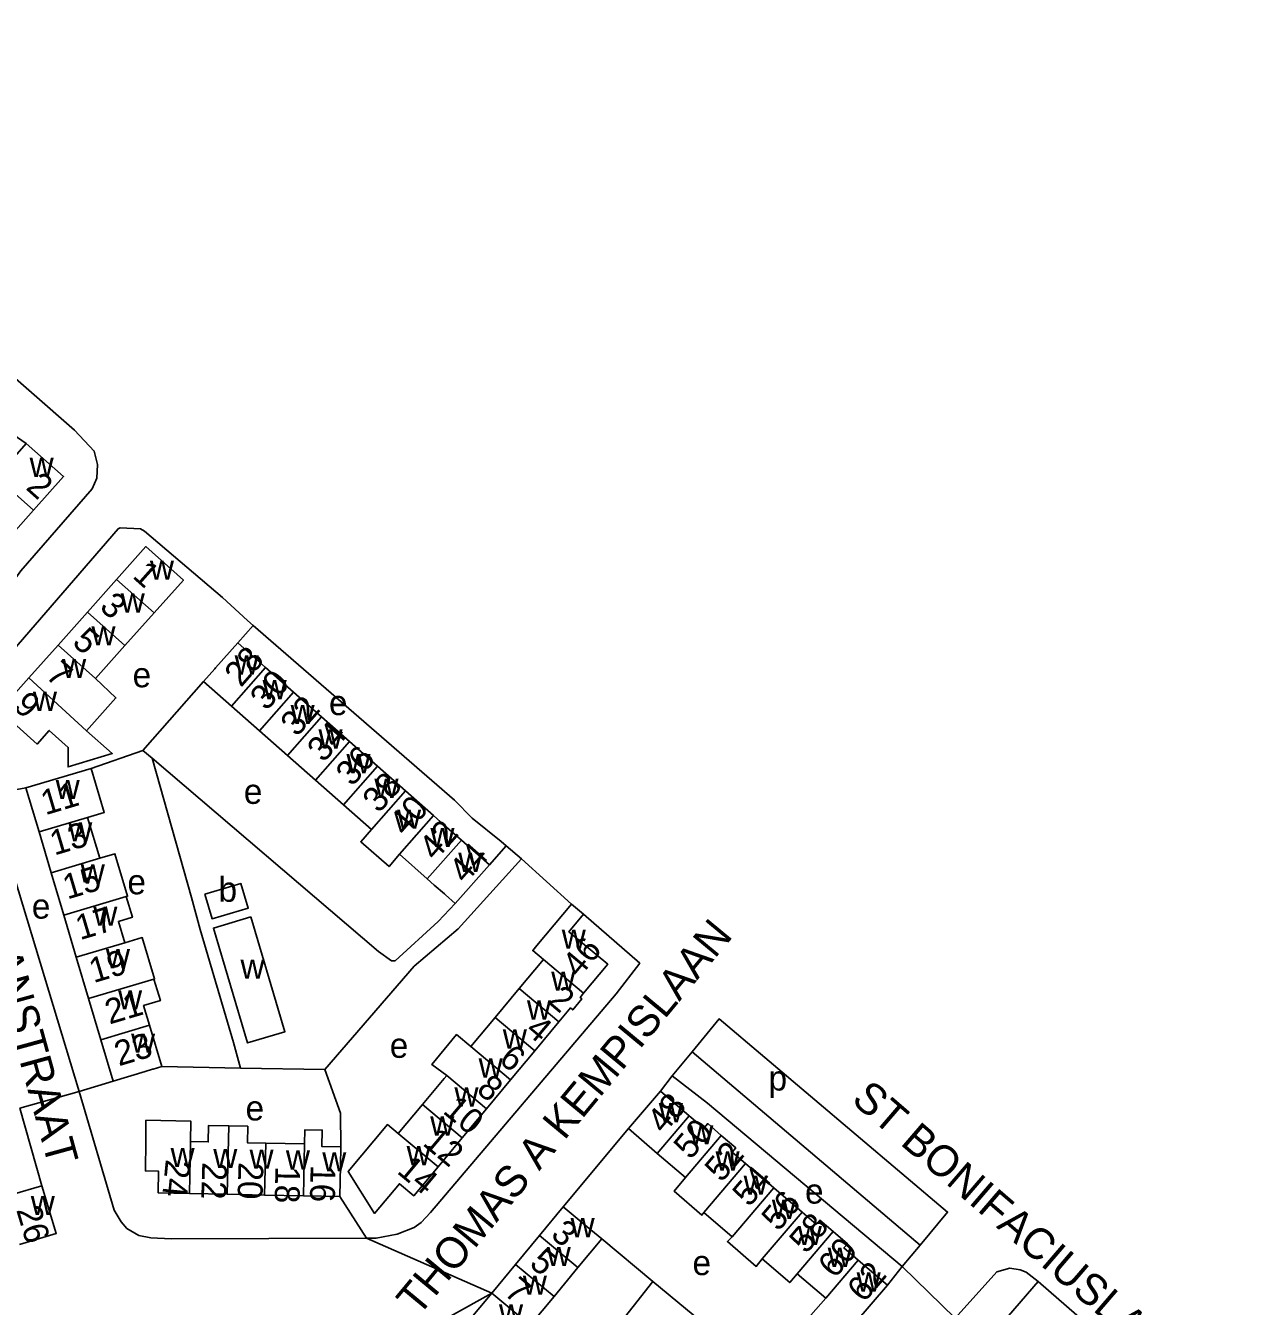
# Model space of a CAD drawing. Extents: x 161258 to 163262, y 380749 to 382054.
# Drawn here: x 162932.8 to 163129.7, y 381774.9 to 381980.6 of the extents above; entities that cross this region are included whole.
import ezdxf

# ---------------------------------------------------------------- set-up
doc = ezdxf.new("R2010")
doc.units = 0
for name, color, linetype in [('BLT_Basislijn', 7, 'Continuous'), ('BLT_Bebouwing', 7, 'Continuous'), ('BLT_Centroide', 7, 'Continuous'), ('BLT_Huisnummer', 7, 'Continuous'), ('BLT_Huisnummer_ tussenligend', 7, 'Continuous'), ('BLT_Onderverdeling_panden', 7, 'Continuous'), ('BLT_Straatnaam', 7, 'Continuous'), ('BLT_Vlakafsluiter', 7, 'Continuous')]:
    doc.layers.add(name, color=color, linetype=linetype)

msp = doc.modelspace()

# ---------------------------------------------------------------- linework, layer by layer
at = {"layer": 'BLT_Basislijn'}
for p, q in [((162922.25, 381920.79), (162932.87, 381913.49)), ((162969.32, 381884.26), (162966.83, 381881.45)), ((162951.58, 381864.16), (162961.35, 381875.24)), ((162943.29, 381861.31), (162951.58, 381864.16)), ((162951.58, 381864.16), (162953.09, 381862.93)), ((162926.9, 381857.12), (162932.79, 381858.21)), ((162941.38, 381809.41), (162926.9, 381857.12)), ((163007.27, 381845.81), (163009.99, 381848.86)), ((163012.43, 381846.78), (163009.99, 381848.86)), ((163036.66, 381811.95), (163039.84, 381815.82)), ((163039.84, 381815.82), (163076.48, 381784.75)), ((162967.28, 381813.19), (162954.62, 381813.42)), ((162980.82, 381812.94), (162967.28, 381813.19)), ((163034.77, 381809.5), (163036.66, 381811.95)), ((162941.38, 381809.41), (162946.8, 381811.1)), ((162931.84, 381806.74), (162935.39, 381794.3)), ((163019.15, 381790.89), (163029.6, 381803.48)), ((162983.25, 381792.55), (162987.52, 381785.89)), ((163025.34, 381785.75), (163033.56, 381778.94)), ((163076.48, 381784.75), (163073.62, 381781.31)), ((163073.62, 381781.31), (163071.24, 381778.32)), ((163033.56, 381778.94), (163047.19, 381767.63))]:
    msp.add_line(p, q, dxfattribs=at)
for points in [[(162862.36, 381975.79), (162866.48, 381980.5), (162866.89, 381980.58), (162868.74, 381979.29), (162882.2, 381967.11), (162899.17, 381952.42), (162912.51, 381940.2), (162940.62, 381915.6), (162943.78, 381912.25), (162944.33, 381910.1), (162944.21, 381907.91), (162943.46, 381906.19), (162931.99, 381893.02), (162930.91, 381891.53), (162923.61, 381883.02), (162918.82, 381877.66), (162917.08, 381873.75)], [(162926.9, 381857.12), (162926.81, 381857.43), (162924.67, 381864.04), (162924.41, 381865.71), (162924.65, 381870.43), (162925.64, 381873.48), (162927.08, 381876.09), (162947.61, 381899.79), (162947.96, 381899.95), (162951.22, 381899.78), (162951.86, 381899.42), (162964.37, 381888.76), (162968.43, 381885.04), (162969.32, 381884.26)], [(162969.32, 381884.26), (163001.65, 381856.18), (163004.51, 381853.34), (163009.15, 381849.58), (163009.99, 381848.86)], [(162953.09, 381862.93), (162989.47, 381831.92), (162991.52, 381830.4), (162992.12, 381830.4), (162999.04, 381836.74), (163001.8, 381839.6)], [(162967.28, 381813.19), (162966.14, 381817.29), (162960.81, 381835.46), (162959.4, 381840.58), (162953.09, 381862.93)], [(162980.82, 381812.94), (162995.17, 381829.53), (163002.27, 381835.52), (163012.43, 381846.78)], [(163020.47, 381839.5), (163012.43, 381846.78)], [(162987.52, 381785.89), (162989.1, 381785.89), (162992.43, 381786.49), (162995.2, 381787.61), (162996.31, 381788.41), (162997.8, 381789.97), (163027.62, 381825.13), (163031.44, 381830.01), (163022.4, 381837.88)], [(163039.84, 381815.82), (163044.17, 381821.09), (163080.89, 381790.06), (163076.48, 381784.75)], [(162983.42, 381800.53), (162983.37, 381805.95), (162980.82, 381812.94)], [(163036.66, 381811.95), (163042.34, 381807.53), (163073.62, 381781.31)], [(162941.38, 381809.41), (162946.97, 381790.38), (162948.11, 381788.48), (162949.04, 381787.45), (162950.95, 381786.29), (162952.86, 381785.95), (162956.12, 381785.78), (162987.52, 381785.89)], [(163095.43, 381778.91), (163093.54, 381780.44), (163092.58, 381780.79), (163090.89, 381781.07), (163088.82, 381780.47), (163082.1, 381773.01)], [(163010.32, 381750), (163016.54, 381757.33), (163033.56, 381778.94)], [(163095.43, 381778.91), (163090.68, 381773.39), (163090.73, 381772.59), (163096.09, 381768.42), (163101.32, 381763.61), (163117.91, 381750)], [(163095.43, 381778.91), (163109.51, 381766.65), (163120.22, 381758.01), (163124.63, 381754.13), (163129.71, 381750)], [(163007.64, 381777.05), (163001.03, 381773.34), (162992.87, 381771.51)]]:
    msp.add_lwpolyline(points, dxfattribs=at)
at = {"layer": 'BLT_Bebouwing'}
for p, q in [((162929.51, 381897.68), (162934.03, 381902.77)), ((162947.38, 381891.66), (162942.68, 381886.39)), ((162942.68, 381886.39), (162937.97, 381881.12)), ((162948.7, 381881.02), (162953.4, 381886.29)), ((162966.83, 381881.45), (162971.32, 381877.49)), ((162937.97, 381881.12), (162933.27, 381875.86)), ((162943.99, 381875.75), (162948.7, 381881.02)), ((162971.32, 381877.49), (162975.82, 381873.53)), ((162965.85, 381871.28), (162961.35, 381875.24)), ((162975.82, 381873.53), (162980.31, 381869.57)), ((162970.34, 381867.32), (162965.85, 381871.28)), ((162980.31, 381869.57), (162984.8, 381865.61)), ((162974.83, 381863.36), (162970.34, 381867.32)), ((162984.8, 381865.61), (162989.3, 381861.65)), ((162979.33, 381859.4), (162974.83, 381863.36)), ((162989.3, 381861.65), (162993.79, 381857.69)), ((162983.82, 381855.44), (162979.33, 381859.4)), ((162932.79, 381858.21), (162934.91, 381851.1)), ((162993.79, 381857.69), (162998.28, 381853.73)), ((162988.31, 381851.48), (162983.82, 381855.44)), ((162942.72, 381853.42), (162944.67, 381846.87)), ((162934.91, 381851.1), (162936.86, 381844.55)), ((163007.27, 381845.81), (163002.77, 381849.77)), ((162997.3, 381843.56), (162992.81, 381847.52)), ((162936.86, 381844.55), (162938.88, 381837.73)), ((163001.8, 381839.6), (163007.27, 381845.81)), ((163020.47, 381839.5), (163022.4, 381837.88)), ((162938.88, 381837.73), (162940.89, 381830.97)), ((162940.89, 381830.97), (162942.86, 381824.35)), ((163012.07, 381825.96), (163015.96, 381830.61)), ((163008.18, 381821.31), (163012.07, 381825.96)), ((162942.86, 381824.35), (162944.83, 381817.73)), ((162952.65, 381820.05), (162954.62, 381813.42)), ((163004.3, 381816.65), (163008.18, 381821.31)), ((163014.56, 381815.96), (163018.45, 381820.61)), ((162944.83, 381817.73), (162946.8, 381811.1)), ((163010.68, 381811.3), (163014.56, 381815.96)), ((163006.79, 381806.65), (163010.68, 381811.3)), ((163029.6, 381803.48), (163034.77, 381809.5)), ((163034.77, 381809.5), (163039.39, 381805.53)), ((162996.52, 381807.35), (162992.63, 381802.69)), ((163002.9, 381802), (163006.79, 381806.65)), ((163034.25, 381799.48), (163029.6, 381803.48)), ((162971.33, 381801.13), (162977.59, 381801)), ((163038.78, 381795.6), (163034.25, 381799.48)), ((163048.43, 381797.85), (163052.97, 381793.96)), ((162959.08, 381793.05), (162965.16, 381792.93)), ((162965.16, 381792.93), (162971.15, 381792.8)), ((162971.15, 381792.8), (162977.42, 381792.68)), ((163052.97, 381793.96), (163057.51, 381790.06)), ((162977.42, 381792.68), (162983.25, 381792.55)), ((163015.32, 381786.28), (163019.15, 381790.89)), ((163046.28, 381786.11), (163041.75, 381789.99)), ((163011.48, 381781.66), (163015.32, 381786.28)), ((163021.5, 381781.14), (163025.34, 381785.75)), ((163007.64, 381777.05), (163011.48, 381781.66)), ((163017.66, 381776.52), (163021.5, 381781.14)), ((163066.53, 381782.36), (163071.24, 381778.32)), ((163061.33, 381776.24), (163056.75, 381780.17)), ((163003.81, 381772.43), (163007.64, 381777.05)), ((163013.83, 381771.91), (163017.66, 381776.52))]:
    msp.add_line(p, q, dxfattribs=at)
for points in [[(162932.87, 381913.49), (162930.27, 381910.56), (162928.07, 381912.51), (162926.68, 381912.42), (162925.12, 381910.67), (162928.06, 381908.08)], [(162934.03, 381902.77), (162938.85, 381908.19), (162932.87, 381913.49)], [(162953.4, 381886.29), (162958.1, 381891.55), (162952.08, 381896.93), (162947.38, 381891.66)], [(162961.35, 381875.24), (162963.16, 381877.29), (162963.28, 381877.43), (162966.83, 381881.45)], [(162933.27, 381875.86), (162928.57, 381870.59), (162934.59, 381865.21), (162936.55, 381867.41), (162939.6, 381864.68), (162939.58, 381861.55), (162946.68, 381863.68), (162942.56, 381867.35)], [(162942.56, 381867.35), (162947.27, 381872.62), (162943.99, 381875.75)], [(162943.29, 381861.31), (162932.79, 381858.21)], [(162943.29, 381861.31), (162945.4, 381854.22), (162942.72, 381853.42)], [(162998.28, 381853.73), (163000.01, 381852.21), (163002.77, 381849.77)], [(162992.81, 381847.52), (162991.15, 381845.53), (162986.61, 381849.52), (162988.31, 381851.48)], [(162944.67, 381846.87), (162947.12, 381847.6), (162949.15, 381840.78), (162948.93, 381840.72)], [(162961.54, 381841.09), (162962.71, 381837.17), (162968.52, 381838.89), (162967.35, 381842.82), (162961.54, 381841.09)], [(163001.8, 381839.6), (163000.21, 381841), (163000.05, 381841.14), (162998.42, 381842.58), (162997.3, 381843.56)], [(162948.93, 381840.72), (162949.92, 381837.4), (162947.68, 381836.73), (162948.71, 381833.3)], [(163015.96, 381830.61), (163014.24, 381832.05), (163014.91, 381832.85), (163020.47, 381839.5)], [(162968.95, 381837.45), (162962.93, 381835.66), (162968.41, 381817.22), (162974.43, 381819.01), (162968.95, 381837.45)], [(163022.4, 381837.88), (163020.06, 381835.07), (163026.29, 381829.86), (163022.4, 381825.21)], [(162948.71, 381833.3), (162951.51, 381834.13), (162953.48, 381827.51), (162953.38, 381827.48)], [(162953.38, 381827.48), (162954.41, 381824.02), (162951.71, 381823.21), (162952.65, 381820.05)], [(163018.45, 381820.61), (163020.32, 381822.84), (163020.68, 381822.53), (163022.15, 381824.29), (163021.85, 381824.54), (163022.4, 381825.21)], [(163000.41, 381812), (162998.04, 381813.75), (163001.99, 381818.56), (163004.3, 381816.65)], [(162946.8, 381811.1), (162951.95, 381812.63), (162953.15, 381812.99), (162953.25, 381813.02), (162954.62, 381813.42)], [(163000.41, 381812), (163000.01, 381811.52), (162996.52, 381807.35)], [(163039.39, 381805.53), (163041.72, 381803.53), (163042.35, 381804.26), (163044.54, 381802.37)], [(162959.25, 381801.38), (162959.31, 381804.66), (162952.08, 381804.81), (162952.1, 381801.52), (162952, 381796.67), (162954.12, 381796.63), (162954.05, 381793.16), (162959.08, 381793.05)], [(162959.25, 381801.38), (162962.11, 381801.32), (162962.17, 381803.98), (162965.39, 381803.91)], [(162965.39, 381803.91), (162968.45, 381803.85), (162968.4, 381801.19), (162971.33, 381801.13)], [(162977.59, 381801), (162977.63, 381803.29), (162980.43, 381803.23), (162980.37, 381800.59), (162983.42, 381800.53)], [(162992.63, 381802.69), (162990.89, 381804.11), (162984.61, 381796.6), (162988.82, 381789.85), (162992.81, 381794.62), (162995.13, 381792.69), (162999.02, 381797.34)], [(163002.9, 381802), (163000.04, 381798.57), (162999.02, 381797.34)], [(163044.54, 381802.37), (163046.87, 381800.37), (163046.29, 381799.69), (163048.43, 381797.85)], [(162983.25, 381792.55), (162983.36, 381797.55), (162983.42, 381800.53)], [(163041.75, 381789.99), (163041.42, 381789.59), (163036.94, 381793.43), (163038.78, 381795.6)], [(162935.39, 381794.3), (162930.6, 381792.88), (162929.51, 381792.55)], [(162931.79, 381784.88), (162937.67, 381786.62), (162935.39, 381794.3)], [(163019.15, 381790.89), (163023, 381787.7), (163025.34, 381785.75)], [(163057.51, 381790.06), (163059.78, 381788.11), (163060.37, 381788.79), (163062.52, 381786.95)], [(163062.52, 381786.95), (163064.81, 381784.98), (163064.24, 381784.32), (163066.53, 381782.36)], [(163051.12, 381782.54), (163050.15, 381781.35), (163045.51, 381785.33), (163046.28, 381786.11)], [(163056.75, 381780.17), (163055.54, 381778.75), (163051.12, 381782.54)], [(163071.24, 381778.32), (163066.01, 381772.22), (163066.39, 381771.87), (163064.05, 381769.1)], [(163064.05, 381769.1), (163058.94, 381773.51), (163061.33, 381776.24)]]:
    msp.add_lwpolyline(points, dxfattribs=at)
at = {"layer": 'BLT_Onderverdeling_panden'}
for p, q in [((162934.03, 381902.77), (162928.06, 381908.08)), ((162953.4, 381886.29), (162947.38, 381891.66)), ((162948.7, 381881.02), (162942.68, 381886.39)), ((162943.99, 381875.75), (162937.97, 381881.12)), ((162965.85, 381871.28), (162971.32, 381877.49)), ((162942.56, 381867.35), (162933.27, 381875.86)), ((162970.34, 381867.32), (162975.82, 381873.53)), ((162974.83, 381863.36), (162980.31, 381869.57)), ((162979.33, 381859.4), (162984.8, 381865.61)), ((162983.82, 381855.44), (162989.3, 381861.65)), ((162988.31, 381851.48), (162993.79, 381857.69)), ((162934.91, 381851.1), (162942.72, 381853.42)), ((162992.81, 381847.52), (162998.28, 381853.73)), ((162997.3, 381843.56), (163002.77, 381849.77)), ((162936.86, 381844.55), (162944.67, 381846.87)), ((162938.88, 381837.73), (162948.93, 381840.72)), ((162940.89, 381830.97), (162948.71, 381833.3)), ((163022.4, 381825.21), (163015.96, 381830.61)), ((162942.86, 381824.35), (162953.38, 381827.48)), ((163018.45, 381820.61), (163012.07, 381825.96)), ((162944.83, 381817.73), (162952.65, 381820.05)), ((163014.56, 381815.96), (163008.18, 381821.31)), ((163010.68, 381811.3), (163004.3, 381816.65)), ((163006.79, 381806.65), (163000.41, 381812)), ((163002.9, 381802), (162996.52, 381807.35)), ((163034.25, 381799.48), (163039.39, 381805.53)), ((162965.16, 381792.93), (162965.39, 381803.91)), ((162959.08, 381793.05), (162959.25, 381801.38)), ((162971.15, 381792.8), (162971.33, 381801.13)), ((162977.42, 381792.68), (162977.59, 381801)), ((162999.02, 381797.34), (162992.63, 381802.69)), ((163038.78, 381795.6), (163044.54, 381802.37)), ((163041.75, 381789.99), (163048.43, 381797.85)), ((163046.28, 381786.11), (163052.97, 381793.96)), ((163051.12, 381782.54), (163057.51, 381790.06)), ((163056.75, 381780.17), (163062.52, 381786.95)), ((163021.5, 381781.14), (163015.32, 381786.28)), ((163017.66, 381776.52), (163011.48, 381781.66)), ((163061.33, 381776.24), (163066.53, 381782.36)), ((163013.83, 381771.91), (163007.64, 381777.05))]:
    msp.add_line(p, q, dxfattribs=at)
at = {"layer": 'BLT_Vlakafsluiter'}
for p, q in [((162931.84, 381806.74), (162941.38, 381809.41)), ((162987.52, 381785.89), (163007.64, 381777.05)), ((163082.1, 381773.01), (163073.62, 381781.31))]:
    msp.add_line(p, q, dxfattribs=at)

# ---------------------------------------------------------------- texts
at = {"layer": 'BLT_Centroide'}
for s, p in [('w', (162933.4, 381908.12)), ('w', (162952.73, 381891.59)), ('w', (162948.04, 381886.34)), ('w', (162943.34, 381881.06)), ('w', (162966.34, 381876.38)), ('w', (162938.63, 381875.81)), ('e', (162949.95, 381874.33)), ('w', (162970.83, 381872.41)), ('w', (162933.93, 381870.53)), ('e', (162981.5, 381869.86)), ('w', (162975.33, 381868.44)), ('w', (162979.81, 381864.5)), ('w', (162984.31, 381860.53)), ('w', (162937.59, 381856.38)), ('e', (162967.82, 381855.61)), ('w', (162988.8, 381856.56)), ('w', (162992.44, 381851.62)), ('w', (162939.61, 381849.59)), ('w', (162997.8, 381848.66)), ('w', (163002.28, 381844.69)), ('w', (162941.62, 381842.81)), ('e', (162949.12, 381841.09)), ('b', (162963.76, 381839.89)), ('e', (162933.76, 381837.18)), ('w', (162943.64, 381836.03)), ('w', (163018.9, 381832.34)), ('w', (162945.66, 381829.22)), ('w', (162967.28, 381827.53)), ('w', (163017.2, 381825.62)), ('w', (162947.62, 381822.62)), ('w', (163013.31, 381820.97)), ('w', (162949.7, 381815.66)), ('e', (162991.27, 381814.83)), ('w', (163009.43, 381816.31)), ('w', (163005.55, 381811.66)), ('p', (163052.13, 381809.58)), ('w', (163001.66, 381807)), ('e', (162968.1, 381804.77)), ('w', (163034.5, 381804.48)), ('w', (162997.77, 381802.34)), ('w', (163039.39, 381800.92)), ('w', (162956.05, 381797.28)), ('w', (162962.91, 381797.14)), ('w', (162968.73, 381797.02)), ('w', (162974.58, 381796.89)), ('w', (162980.42, 381796.61)), ('w', (162993.98, 381797.59)), ('w', (163043.61, 381796.73)), ('w', (163048.11, 381792.86)), ('e', (163057.99, 381791.42)), ('w', (162933.59, 381789.59)), ('w', (163052.66, 381788.97)), ('w', (163020.32, 381786.03)), ('w', (163056.83, 381784.75)), ('w', (163016.49, 381781.41)), ('e', (163039.91, 381779.94)), ('w', (163061.64, 381781.25)), ('w', (163012.65, 381776.78)), ('w', (163066.28, 381777.3)), ('w', (163008.82, 381772.16))]:
    msp.add_text(s, height=4, dxfattribs=at).set_placement(p)
at = {"layer": 'BLT_Huisnummer'}
for s, rotation, p in [('2', 318.3814, (162932.64, 381906.24)), ('1', 318.2444, (162949.77, 381892.03)), ('5', 318.2444, (162940.08, 381881.31)), ('28', 48.613, (162967.35, 381874.19)), ('9', 318.2397, (162930.59, 381871.05)), ('32', 48.6188, (162976.35, 381866.24)), ('36', 48.6148, (162985.23, 381858.26)), ('11', 16.5673, (162935.93, 381853.77)), ('40', 48.6115, (162993.78, 381850.25)), ('44', 48.605, (163003.41, 381842.65)), ('15', 16.5645, (162939.45, 381840.24)), ('46', 50.1298, (163021.69, 381827.54)), ('19', 16.5665, (162943.67, 381826.81)), ('2', 320.0307, (163016.49, 381823.75)), ('23', 16.5518, (162947.73, 381813.46)), ('6', 320.0285, (163008.61, 381814.26)), ('10', 320.0292, (162999.63, 381806.08)), ('48', 49.6342, (163035.3, 381802.46)), ('52', 49.6311, (163044.57, 381794.69)), ('24', 264.3848, (162955.3, 381798.61)), ('20', 268.3166, (162966.98, 381798.1)), ('16', 268.8219, (162978.56, 381797.64)), ('14', 320.1284, (162992.26, 381796.43)), ('56', 49.6355, (163053.69, 381786.81)), ('26', 286.5595, (162931.23, 381790.43)), ('3', 320.2629, (163016.95, 381786.14)), ('62', 49.6308, (163067.46, 381775.38)), ('7', 320.2674, (163009.44, 381776.92))]:
    msp.add_text(s, height=4, rotation=rotation, dxfattribs=at).set_placement(p)
at = {"layer": 'BLT_Huisnummer_ tussenligend'}
for s, rotation, p in [('3', 318.2444, (162944.46, 381887)), ('7', 318.2444, (162935.78, 381876)), ('30', 48.613, (162971.46, 381870.41)), ('34', 48.6188, (162980.63, 381862.11)), ('38', 48.6148, (162989.53, 381853.98)), ('13', 16.5673, (162937.38, 381847.3)), ('42', 48.6115, (162998.59, 381846.31)), ('17', 16.5645, (162941.5, 381833.71)), ('21', 16.5665, (162946.23, 381820.17)), ('4', 320.0307, (163012.88, 381818.95)), ('8', 320.0285, (163005.01, 381809.44)), ('12', 320.0292, (162996.39, 381800.92)), ('50', 49.6342, (163039.58, 381798.33)), ('22', 268.3166, (162961.15, 381798.09)), ('18', 268.8219, (162972.9, 381797.46)), ('54', 49.6311, (163049.02, 381790.73)), ('58', 49.6355, (163058.16, 381783.21)), ('60', 49.6355, (163062.78, 381779.26)), ('5', 320.2629, (163013.52, 381781.5))]:
    msp.add_text(s, height=4, rotation=rotation, dxfattribs=at).set_placement(p)
at = {"layer": 'BLT_Straatnaam'}
for s, rotation, p in [('ROOTHAANSTRAAT', 285.3534, (162919.46, 381859.19)), ('THOMAS A KEMPISLAAN', 50.3781, (162995.85, 381773.13)), ('ST BONIFACIUSLAAN', 319.2576, (163065.25, 381807.8))]:
    msp.add_text(s, height=4.9999, rotation=rotation, dxfattribs=at).set_placement(p)

doc.saveas('drawing.dxf')
